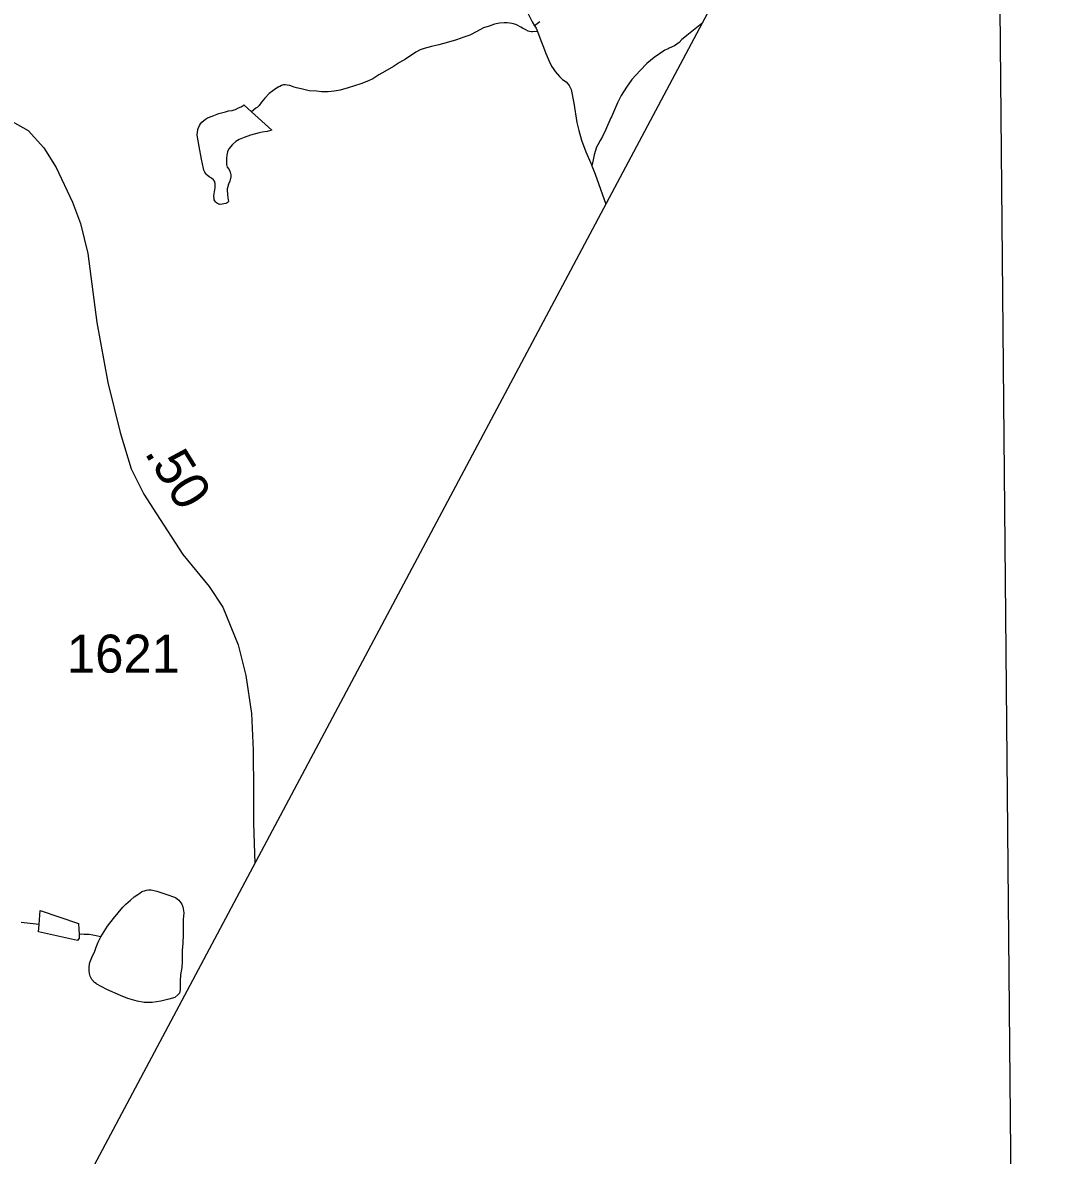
# Model space of a CAD drawing. Extents: x 2126262 to 2293712, y 749403 to 919119.
# Drawn here: x 2267650 to 2271070, y 846714 to 850438 of the extents above; entities that cross this region are included whole.
import ezdxf

# ---------------------------------------------------------------- set-up
doc = ezdxf.new("R2010")
doc.units = 0
for name, color, linetype in [('Exist Boundary Political CountyLine', 7, 'Continuous'), ('Exist Hydrographic Misc Water Feature', 7, 'Continuous'), ('Exist Hydrographic Pond Under 1500 Sq Ft', 7, 'Continuous'), ('Exist Road Secondary Mileage Hundredths English Label', 7, 'Continuous'), ('Exist Road Secondary Type 51 Attributed', 7, 'Continuous'), ('Exist Road Secondary Type 51 Number Label', 7, 'Continuous'), ('Map Preparation Longitude Latitude Lines', 7, 'Continuous')]:
    doc.layers.add(name, color=color, linetype=linetype)

msp = doc.modelspace()

# ---------------------------------------------------------------- linework, layer by layer
at = {"layer": 'Exist Boundary Political CountyLine'}
msp.add_lwpolyline([(2293117.8, 894131.3), (2291903.9, 891776.4), (2258821.6, 829664.6), (2255410.5, 823324), (2242088.6, 797598.7), (2231459.6, 775980.5), (2225010.8, 762953.2), (2220565.7, 753519.8)], dxfattribs=at)
at = {"layer": 'Exist Hydrographic Misc Water Feature'}
for points in [[(2269116.4, 850673), (2269120.5, 850664.7), (2269130.8, 850653), (2269147.9, 850641.2), (2269178.9, 850619.2), (2269197, 850603.1), (2269221.1, 850582.3), (2269237.3, 850569.5), (2269259.4, 850547.7), (2269287.8, 850508.7), (2269310.1, 850474.5), (2269326.4, 850440.7), (2269334, 850428)], [(2269343.5, 850409.2), (2269326.8, 850408.5), (2269322.8, 850408.6), (2269316.9, 850409.7), (2269312.7, 850410.4), (2269304.9, 850414.9), (2269294.2, 850420.7), (2269288.7, 850424.1), (2269276.4, 850430.2), (2269272.5, 850431.9), (2269260.4, 850436.1), (2269252.9, 850437.3), (2269244.4, 850438.1), (2269234.2, 850437.7), (2269218.4, 850436.4), (2269202.6, 850433.4), (2269184.8, 850427.2), (2269166.6, 850421), (2269144.7, 850409), (2269120.9, 850397.4), (2269101, 850390.2), (2269077.3, 850382.5), (2269043.3, 850371.8), (2269019.2, 850365.7), (2268995.4, 850359.6), (2268971.4, 850353.6), (2268958.2, 850348.9), (2268943.6, 850341), (2268909.6, 850318.8), (2268890, 850307), (2268870.1, 850294.3), (2268841.9, 850277.5), (2268822.3, 850266.5), (2268802.3, 850253.8), (2268788.4, 850247.5), (2268762.3, 850237.5), (2268720.7, 850223.6), (2268694.6, 850216.6), (2268674.9, 850213.1), (2268655.2, 850210.9), (2268632.9, 850210.7), (2268616.8, 850212.7), (2268592.3, 850214.8), (2268566.8, 850220.3), (2268550.8, 850223.9), (2268543, 850226.3), (2268528.7, 850231.6), (2268520.5, 850233.4), (2268514.3, 850233.5), (2268508.7, 850233.6), (2268501.8, 850231.5), (2268496.8, 850228.9), (2268492.8, 850227.4), (2268482.5, 850221), (2268472.9, 850214.7), (2268460.9, 850205.1), (2268447.1, 850190.6), (2268436.3, 850177.1), (2268428.3, 850166.4), (2268422.2, 850160), (2268417.6, 850156.8), (2268402.9, 850145.6)], [(2269351.4, 850440.8), (2269334, 850428)], [(2269334, 850428), (2269338.8, 850420.7), (2269343.5, 850409.2)], [(2269884.7, 850435.5), (2269845.3, 850405.3), (2269834.9, 850396.3), (2269828.6, 850390.9), (2269818.5, 850382.9), (2269809.2, 850373.2), (2269802.2, 850367.5), (2269794.8, 850362.7), (2269777, 850354.9), (2269773, 850352.7), (2269763, 850348), (2269727.5, 850324.1), (2269703.4, 850303.9), (2269681.6, 850281.4), (2269654.1, 850251.8), (2269636.2, 850226), (2269618.9, 850198.4), (2269606.6, 850174.7), (2269587.3, 850129.2), (2269585.2, 850125.3), (2269567.7, 850084.7), (2269557.7, 850064.2), (2269549.9, 850050.6), (2269542.1, 850036.7), (2269538.3, 850028.6), (2269530.2, 850004.1), (2269526.9, 849987.1), (2269522.3, 849967.6)], [(2269343.5, 850409.2), (2269346.6, 850400.9), (2269355, 850379.4), (2269361.2, 850362.9), (2269367.2, 850348.6), (2269371.5, 850337.1), (2269375.6, 850327.1), (2269381.8, 850311.6), (2269389.7, 850295), (2269395.7, 850287.4), (2269402.1, 850277.4), (2269415.9, 850261.7), (2269426.2, 850251.6), (2269438.1, 850243.8), (2269447.4, 850231.5), (2269454.3, 850218.3), (2269462.9, 850173.8), (2269473.4, 850110.3), (2269479.7, 850083.9), (2269487.9, 850051.9), (2269502.2, 850013.9), (2269518.8, 849976.5), (2269522.3, 849967.6)], [(2269522.3, 849967.6), (2269532.9, 849940.1), (2269568.5, 849841.9)], [(2267704.9, 847473.1), (2267645.6, 847479.9)], [(2267907.1, 847432.8), (2267886.8, 847436.5), (2267880.9, 847437.3), (2267868.8, 847440.2), (2267862.9, 847440.3), (2267852.8, 847440.5), (2267842.6, 847440.7), (2267836.7, 847439.8)]]:
    msp.add_lwpolyline(points, dxfattribs=at)
at = {"layer": 'Exist Hydrographic Pond Under 1500 Sq Ft'}
for points in [[(2268402.9, 850145.6), (2268469.9, 850085.2), (2268454.4, 850080.6), (2268438.2, 850078.6), (2268428, 850076.2), (2268400, 850068.6), (2268379.2, 850060.8), (2268362.6, 850053.9), (2268351.3, 850047.6), (2268340.3, 850038), (2268328.5, 850023.5), (2268323.7, 850013.8), (2268321.5, 850002.3), (2268321, 849991.5), (2268320.9, 849985.9), (2268321, 849977.7), (2268321.2, 849971.8), (2268323, 849963.6), (2268329.1, 849955.3), (2268333.2, 849947), (2268335.6, 849938.1), (2268335.5, 849931.5), (2268331.9, 849917.5), (2268327.8, 849907.7), (2268323.9, 849895.7), (2268322.9, 849892.4), (2268322.8, 849887.5), (2268323.8, 849873.4), (2268325.2, 849861.9), (2268326.3, 849855.3), (2268326.9, 849851.3), (2268326.2, 849848.1), (2268322.9, 849845.5), (2268319.2, 849843.9), (2268312.3, 849842.4), (2268306.4, 849841.9), (2268300.1, 849840.4), (2268296.9, 849841.1), (2268294.6, 849841.2), (2268288.4, 849845.6), (2268284.6, 849848.9), (2268282, 849852.3), (2268280.8, 849855.6), (2268280.2, 849859.5), (2268279.7, 849868.7), (2268279.9, 849875.3), (2268283.2, 849895.5), (2268284, 849903.1), (2268283.5, 849909.6), (2268281.7, 849916.9), (2268278.2, 849921.9), (2268271.7, 849926.9), (2268267.5, 849929.6), (2268263.3, 849931.4), (2268257.8, 849936.4), (2268254, 849939.8), (2268249.5, 849947.1), (2268246.7, 849953), (2268244.8, 849958.6), (2268238.9, 849989.3), (2268230.6, 850031.1), (2268224.2, 850069), (2268226.2, 850087), (2268227.9, 850090.2), (2268231.7, 850100), (2268235.8, 850105.8), (2268239.8, 850111.3), (2268251.8, 850120.9), (2268258.1, 850125), (2268273.7, 850131.2), (2268295.5, 850139.6), (2268317.6, 850145.7), (2268327.5, 850148.2), (2268339.3, 850149.6), (2268345.6, 850151.7), (2268350.2, 850153.3), (2268359.9, 850158), (2268369.4, 850162), (2268375.4, 850165.9), (2268377.5, 850168.4), (2268402.9, 850145.6)], [(2267907.1, 847432.8), (2267929.1, 847467.4), (2267949.3, 847492.6), (2267979.9, 847529.7), (2267990, 847540), (2268004.7, 847552.8), (2268017.7, 847564), (2268029.7, 847572), (2268035.7, 847576.1), (2268041.3, 847579.9), (2268045.6, 847582.4), (2268051.6, 847584), (2268057.5, 847586.1), (2268064.4, 847587), (2268073.6, 847586.8), (2268092.2, 847582.1), (2268121.5, 847572.7), (2268153.4, 847561.2), (2268163.8, 847552.8), (2268173.6, 847539.4), (2268177.7, 847531.2), (2268180, 847511.4), (2268178.2, 847489.5), (2268178.3, 847465.5), (2268178.8, 847439.3), (2268176.9, 847411.5), (2268175.1, 847386.9), (2268175, 847367.2), (2268175.3, 847350.8), (2268173.9, 847331.2), (2268170.1, 847307.6), (2268168.1, 847287), (2268168, 847267.3), (2268168.1, 847257.5), (2268166.6, 847247), (2268160.6, 847241.2), (2268150.6, 847233.2), (2268130.8, 847227.1), (2268104.7, 847220.4), (2268076.4, 847216.7), (2268050.5, 847216.6), (2268026.6, 847220.4), (2267996.7, 847229.9), (2267972.3, 847239.6), (2267926.8, 847259.2), (2267894.3, 847276.3), (2267891.7, 847279), (2267886.2, 847282.4), (2267878.2, 847292.4), (2267872.2, 847303), (2267870.1, 847312.2), (2267869, 847320.4), (2267869.2, 847332.6), (2267870.4, 847342.4), (2267871.9, 847348.3), (2267877.8, 847364.5), (2267887.4, 847384.7), (2267892.6, 847398.7), (2267898.8, 847414.9), (2267907.1, 847432.8)], [(2267704.9, 847473.1), (2267708.1, 847518.9), (2267834.5, 847476), (2267834.7, 847456.3), (2267836.7, 847442.5), (2267836.7, 847439.8)], [(2267836.7, 847439.8), (2267836.8, 847428.4), (2267831, 847420.3), (2267702.7, 847449.2), (2267704.9, 847473.1)]]:
    msp.add_lwpolyline(points, dxfattribs=at)
at = {"layer": 'Exist Road Secondary Type 51 Attributed'}
msp.add_lwpolyline([(2267598.1, 850123.8), (2267668.3, 850083.5), (2267719.9, 850026.3), (2267760.2, 849962.6), (2267814.4, 849848.7), (2267840.4, 849778.3), (2267864.3, 849679.6), (2267894.6, 849452.9), (2267930.4, 849255.6), (2267971.1, 849090.7), (2268006.9, 848971.5), (2268049.2, 848888), (2268090.4, 848822.9), (2268177.7, 848689.5), (2268263.3, 848584.3), (2268308.9, 848516), (2268359.3, 848392.4), (2268384.3, 848291.5), (2268403.2, 848166.8), (2268408.7, 848046.5), (2268409.7, 847907.7), (2268409.7, 847805.7), (2268413.6, 847673.5)], dxfattribs=at)
at = {"layer": 'Map Preparation Longitude Latitude Lines'}
msp.add_lwpolyline([(2270932.9, 843200.7), (2270865.6, 850484.7), (2270832.4, 854077.3)], dxfattribs=at)

# ---------------------------------------------------------------- texts
at = {"layer": 'Exist Road Secondary Mileage Hundredths English Label'}
msp.add_text('.50', height=125, rotation=301.5855, dxfattribs=at).set_placement((2268049, 849024.3))
at = {"layer": 'Exist Road Secondary Type 51 Number Label'}
msp.add_text('1621', height=125, dxfattribs=at).set_placement((2267796, 848301.1))

doc.saveas('drawing.dxf')
